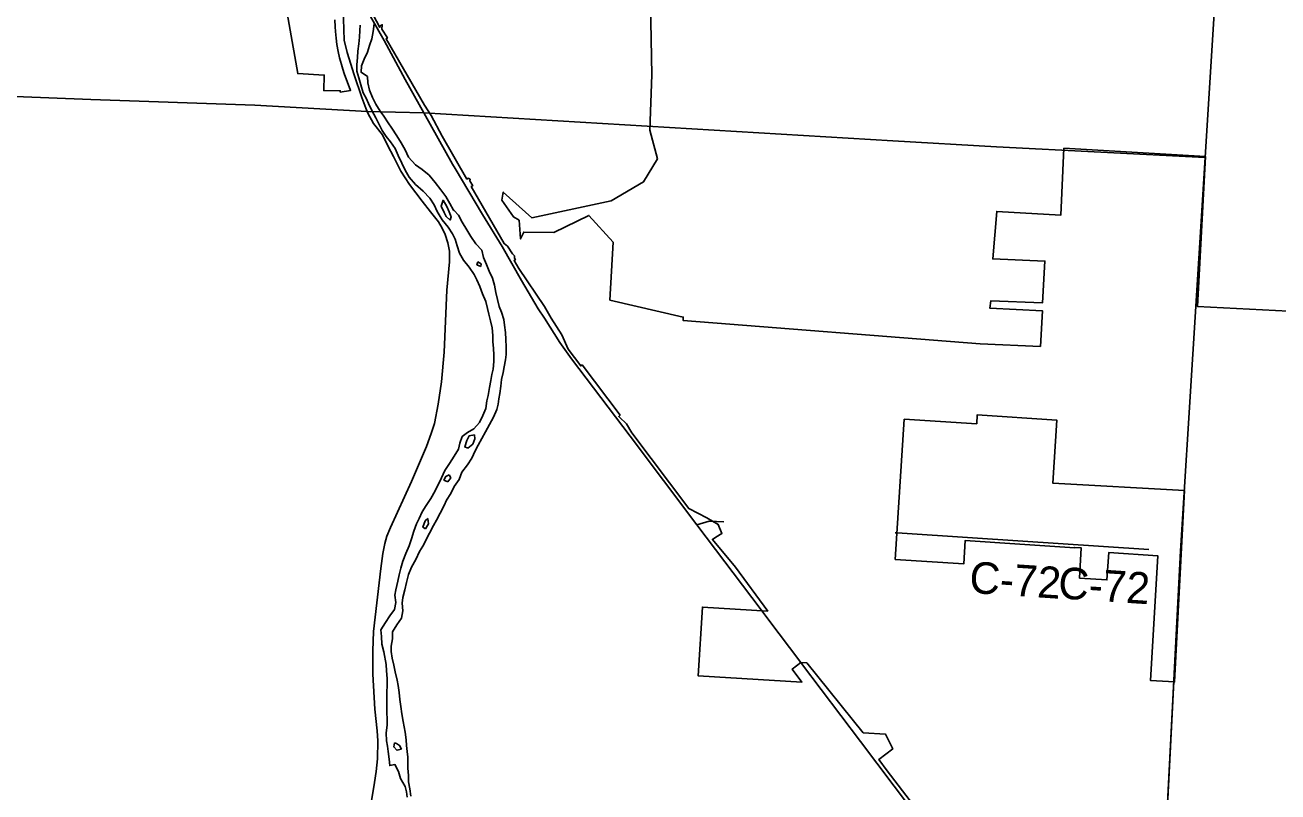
# Model space of a CAD drawing. Extents: x 1674899 to 2057726, y 653888 to 988278.
# Drawn here: x 1808187 to 1820096, y 814535 to 821818 of the extents above; entities that cross this region are included whole.
import ezdxf

# ---------------------------------------------------------------- set-up
doc = ezdxf.new("R2010")
doc.units = 0
for name, color, linetype in [('GM_P_Township_Alignment', 7, 'Continuous'), ('GM_X_Corporation', 7, 'Continuous'), ('GM_X_County_Road', 7, 'Continuous'), ('GM_X_County_Road_Text', 7, 'Continuous'), ('GM_X_Major_River', 7, 'Continuous'), ('GM_X_State_Route', 7, 'Continuous'), ('GM_X_Township', 7, 'Continuous'), ('GM_X_US_Route', 7, 'Continuous'), ('SH_Data', 7, 'Continuous')]:
    doc.layers.add(name, color=color, linetype=linetype)

msp = doc.modelspace()

# ---------------------------------------------------------------- linework, layer by layer
at = {"layer": 'GM_P_Township_Alignment'}
msp.add_lwpolyline([(1818191, 812181), (1818677, 812535), (1818724, 812578), (1818841, 812687), (1818912, 812752), (1818953, 812814), (1818968, 812896), (1819169, 816826), (1819403, 820562), (1819571, 823253), (1819982, 830336), (1820010, 830806)], dxfattribs=at)
at = {"layer": 'GM_X_Corporation'}
for points in [[(1811133, 821868), (1811134, 821801), (1811137, 821758), (1811143, 821693), (1811151, 821634), (1811163, 821568), (1811177, 821507), (1811194, 821445), (1811208, 821399), (1811222, 821359), (1811281, 821198), (1811184, 821182), (1811183, 821194), (1811026, 821197), (1811031, 821344), (1810779, 821357), (1810605, 822346)], [(1814129, 822194), (1814144, 821346), (1814126, 820821), (1814199, 820548), (1814067, 820328), (1813758, 820150), (1813004, 819989), (1812733, 820233), (1812719, 820154), (1812829, 819996), (1812884, 819964), (1812897, 819788), (1812927, 819853), (1813214, 819848), (1813547, 820011), (1813776, 819756), (1813747, 819206), (1814444, 819045), (1814443, 819012), (1817265, 818792), (1817839, 818766), (1817858, 819105), (1817359, 819129), (1817368, 819200), (1817858, 819180), (1817881, 819577), (1817386, 819598), (1817424, 820049), (1818033, 820014), (1818062, 820649), (1819407, 820569), (1819331, 819147), (1821186, 819052)], [(1817020, 813906), (1816383, 814734), (1816301, 814842), (1816435, 814943), (1816366, 815082), (1816155, 815095), (1815617, 815760), (1815561, 815764), (1815479, 815702), (1815572, 815578), (1814586, 815636), (1814625, 816291), (1815246, 816252), (1814939, 816670), (1814720, 816934), (1814753, 816955), (1814811, 816988), (1814776, 817076), (1814667, 817139), (1814496, 817226), (1813955, 817945), (1813903, 818031), (1813839, 818093), (1813831, 818102), (1813843, 818112), (1813482, 818591), (1813470, 818581), (1813351, 818740), (1813288, 818875), (1813189, 819034), (1813124, 819146), (1812881, 819505), (1812836, 819583), (1812849, 819591), (1812841, 819604), (1812840, 819626), (1812822, 819647), (1812774, 819718), (1812742, 819743), (1812429, 820284), (1812442, 820292), (1812415, 820338), (1812417, 820354), (1812400, 820364), (1812387, 820356), (1812151, 820764), (1812047, 820960), (1811983, 821059), (1811619, 821689), (1811632, 821697), (1811579, 821781), (1811582, 821822), (1811562, 821811), (1811560, 821797), (1811397, 822105)]]:
    msp.add_lwpolyline(points, dxfattribs=at)
msp.add_lwpolyline([(1816458, 816743), (1817110, 816700), (1817124, 816923), (1817642, 816889), (1818164, 816853), (1818164, 816858), (1818165, 816858), (1818225, 816854), (1818211, 816566), (1818471, 816549), (1818489, 816810), (1818956, 816777), (1818886, 815593), (1819113, 815579), (1819207, 817399), (1817955, 817469), (1817994, 818067), (1817238, 818118), (1817233, 818032), (1816544, 818075)], close=True, dxfattribs=at)
at = {"layer": 'GM_X_County_Road'}
for points in [[(1814573, 817073), (1814690, 817108), (1814830, 817099)], [(1816459, 816996), (1816476, 816995), (1817194, 816947), (1818869, 816837)]]:
    msp.add_lwpolyline(points, dxfattribs=at)
at = {"layer": 'GM_X_Major_River'}
for points in [[(1811721, 820768), (1811675, 820839), (1811638, 820891), (1811596, 820952), (1811562, 821002), (1811523, 821066), (1811490, 821129), (1811460, 821199), (1811447, 821269), (1811441, 821329), (1811381, 821370), (1811384, 821432), (1811412, 821494), (1811441, 821562), (1811460, 821624), (1811482, 821689), (1811497, 821757), (1811507, 821829)], [(1811371, 821818), (1811369, 821768), (1811366, 821704), (1811360, 821640), (1811351, 821572), (1811347, 821510), (1811342, 821442), (1811342, 821380), (1811359, 821316), (1811378, 821250), (1811402, 821175), (1811429, 821125), (1811451, 821073), (1811483, 821007), (1811522, 820938), (1811557, 820868), (1811583, 820818)], [(1811583, 820818), (1811620, 820759), (1811662, 820709), (1811704, 820646), (1811735, 820580), (1811768, 820508), (1811800, 820439), (1811837, 820373), (1811899, 820304), (1811972, 820242), (1812036, 820175), (1812075, 820111), (1812105, 820048)], [(1812261, 820061), (1812225, 820124), (1812186, 820190), (1812140, 820254), (1812087, 820323), (1812029, 820392), (1811962, 820448), (1811898, 820491), (1811833, 820563), (1811799, 820632), (1811762, 820700), (1811721, 820768)], [(1812217, 820044), (1812197, 820094), (1812160, 820154), (1812141, 820100), (1812171, 820038)], [(1812105, 820048), (1812113, 820033), (1812151, 819969), (1812210, 819900), (1812250, 819836), (1812274, 819786), (1812293, 819721), (1812317, 819653), (1812356, 819585), (1812410, 819520), (1812457, 819450), (1812483, 819400), (1812511, 819335), (1812536, 819265), (1812568, 819193), (1812583, 819126), (1812595, 819074), (1812611, 819008), (1812626, 818944), (1812632, 818870), (1812633, 818814), (1812639, 818745), (1812643, 818687), (1812644, 818623), (1812638, 818549), (1812625, 818499), (1812615, 818443), (1812601, 818375), (1812588, 818299), (1812578, 818249), (1812566, 818177), (1812539, 818111), (1812507, 818043), (1812454, 817983), (1812394, 817950), (1812342, 817910), (1812320, 817846), (1812307, 817790), (1812267, 817724), (1812221, 817654), (1812178, 817589), (1812146, 817519), (1812085, 817395), (1812043, 817321), (1812000, 817255), (1811962, 817195), (1811934, 817133), (1811907, 817081), (1811883, 817013), (1811860, 816940), (1811838, 816872), (1811808, 816800), (1811777, 816726), (1811759, 816660), (1811744, 816598), (1811732, 816536), (1811712, 816454), (1811703, 816404), (1811711, 816333), (1811700, 816269), (1811654, 816208), (1811614, 816144), (1811569, 816074), (1811575, 816010), (1811577, 815938), (1811596, 815865), (1811619, 815745), (1811623, 815685), (1811628, 815613), (1811628, 815549), (1811626, 815479), (1811627, 815428), (1811625, 815364), (1811627, 815294), (1811630, 815224), (1811628, 815170), (1811619, 815096), (1811623, 815020), (1811633, 814968), (1811640, 814918), (1811648, 814847), (1811653, 814785), (1811703, 814795), (1811737, 814729), (1811757, 814662), (1811800, 814588), (1811812, 814536), (1811819, 814486)], [(1811853, 814495), (1811844, 814564), (1811832, 814630), (1811831, 814690), (1811827, 814760), (1811827, 814810), (1811826, 814864), (1811818, 814920), (1811814, 814977), (1811809, 815029), (1811799, 815103), (1811792, 815153), (1811782, 815203), (1811768, 815277), (1811759, 815345), (1811751, 815412), (1811742, 815480), (1811734, 815546), (1811724, 815596), (1811705, 815674), (1811691, 815739), (1811676, 815805), (1811668, 815869), (1811666, 815919), (1811679, 815989), (1811681, 816057), (1811722, 816121), (1811766, 816185), (1811778, 816255), (1811773, 816329), (1811777, 816383), (1811796, 816453), (1811814, 816525), (1811832, 816601), (1811861, 816671), (1811901, 816743), (1811938, 816817), (1811968, 816869), (1812033, 816992), (1812069, 817064), (1812097, 817116), (1812134, 817184), (1812172, 817254), (1812194, 817306), (1812233, 817370), (1812267, 817436), (1812314, 817503), (1812340, 817573), (1812394, 817643), (1812435, 817705), (1812467, 817775), (1812495, 817829), (1812530, 817891), (1812564, 817955), (1812601, 818026), (1812641, 818094), (1812671, 818168), (1812684, 818218), (1812692, 818268), (1812700, 818320), (1812709, 818388), (1812717, 818452), (1812731, 818520), (1812742, 818572), (1812754, 818638), (1812759, 818691), (1812759, 818761), (1812757, 818831), (1812754, 818899), (1812746, 818969), (1812739, 819021), (1812715, 819092), (1812695, 819146), (1812678, 819212), (1812662, 819280), (1812651, 819348), (1812629, 819415), (1812599, 819481), (1812574, 819545), (1812546, 819610), (1812529, 819682), (1812473, 819740), (1812426, 819811), (1812386, 819875), (1812342, 819945), (1812307, 820014), (1812265, 820056), (1812261, 820061)], [(1812171, 820038), (1812189, 820001), (1812227, 819966), (1812237, 819998), (1812217, 820044)], [(1812490, 819570), (1812482, 819542), (1812518, 819524)], [(1812518, 819524), (1812522, 819550), (1812490, 819570)], [(1812458, 817925), (1812410, 817918), (1812388, 817872), (1812367, 817812), (1812395, 817799)], [(1812395, 817799), (1812442, 817839), (1812462, 817889), (1812458, 817925)], [(1812220, 817546), (1812186, 817532), (1812168, 817496), (1812205, 817480)], [(1812205, 817480), (1812234, 817518), (1812220, 817546)], [(1812017, 817131), (1811989, 817109), (1811969, 817049), (1811995, 817033)], [(1811995, 817033), (1812021, 817081), (1812017, 817131)], [(1811699, 815001), (1811692, 814963), (1811722, 814931), (1811764, 814941)], [(1811764, 814941), (1811747, 814977), (1811717, 814995), (1811699, 815001)]]:
    msp.add_lwpolyline(points, dxfattribs=at)
at = {"layer": 'GM_X_State_Route'}
for points in [[(1811447, 820981), (1811439, 820998), (1811426, 821030), (1811387, 821129), (1811315, 821347), (1811248, 821559), (1811221, 821676), (1811215, 821879), (1811220, 822066), (1811226, 822091)], [(1811468, 814373), (1811509, 814626), (1811524, 814730), (1811538, 814850), (1811540, 815020), (1811534, 815116), (1811513, 815320), (1811494, 815653), (1811493, 815874), (1811500, 816058), (1811569, 816658), (1811588, 816798), (1811608, 816893), (1811627, 816965), (1811662, 817048), (1811862, 817482), (1812003, 817815), (1812048, 817938), (1812078, 818035), (1812115, 818218), (1812145, 818431), (1812171, 818711), (1812195, 819301), (1812222, 819571), (1812222, 819672), (1812205, 819749), (1812182, 819828), (1812152, 819889), (1812117, 819951), (1812041, 820044), (1811961, 820146), (1811840, 820303), (1811759, 820430), (1811689, 820570), (1811636, 820673), (1811584, 820775), (1811498, 820885), (1811447, 820981)]]:
    msp.add_lwpolyline(points, dxfattribs=at)
at = {"layer": 'GM_X_Township'}
for points in [[(1805038, 848430), (1809012, 848241), (1810328, 848152), (1816586, 847751), (1820950, 847472), (1820789, 844650), (1820411, 838018), (1820357, 837080), (1820274, 835623), (1820182, 834021), (1820000, 830812), (1819973, 830336), (1819571, 823253), (1819403, 820562), (1817422, 820661), (1816437, 820719), (1811977, 820984), (1811439, 820998), (1810371, 821059), (1808814, 821113), (1806012, 821223)], [(1818966, 812859), (1819169, 816826), (1819403, 820562), (1819571, 823253), (1819973, 830336), (1820000, 830812), (1820182, 834021), (1820873, 833984), (1824840, 833781), (1824931, 833776), (1825545, 833759), (1825602, 833752), (1827748, 833636), (1831529, 833453), (1832327, 833414), (1835297, 833263)], [(1797366, 812352), (1797534, 815021), (1797746, 818394), (1797960, 821729), (1805087, 821285), (1806012, 821223), (1808814, 821113), (1810371, 821059), (1811439, 820998), (1811977, 820984), (1816437, 820719), (1817422, 820661), (1819403, 820562), (1819169, 816826), (1818966, 812859)]]:
    msp.add_lwpolyline(points, dxfattribs=at)
at = {"layer": 'GM_X_US_Route'}
for points in [[(1812274, 820456), (1812250, 820496), (1811977, 820984), (1811799, 821302), (1811600, 821672), (1811380, 822066)], [(1814573, 817073), (1813939, 817914), (1813382, 818649), (1813272, 818802), (1813124, 819034), (1813066, 819123), (1812906, 819393), (1812721, 819714), (1812534, 820020), (1812274, 820456)], [(1815183, 816265), (1814573, 817073)], [(1815247, 816180), (1815183, 816265)], [(1815568, 815755), (1815561, 815764), (1815247, 816180)], [(1818772, 810948), (1818759, 811018), (1818704, 811246), (1818662, 811380), (1818602, 811532), (1818561, 811618), (1818501, 811720), (1818431, 811839), (1818397, 811882), (1818191, 812181), (1818168, 812215), (1817777, 812779), (1817339, 813398), (1816925, 813961), (1816128, 815013), (1815568, 815755)]]:
    msp.add_lwpolyline(points, dxfattribs=at)
at = {"layer": 'SH_Data'}
for points in [[(1812274, 820456), (1812250, 820496), (1811977, 820984), (1811799, 821302), (1811600, 821672), (1811380, 822066)], [(1814573, 817073), (1813939, 817914), (1813382, 818649), (1813272, 818802), (1813124, 819034), (1813066, 819123), (1812906, 819393), (1812721, 819714), (1812534, 820020), (1812274, 820456)], [(1815183, 816265), (1814573, 817073)], [(1815247, 816180), (1815183, 816265)], [(1815568, 815755), (1815561, 815764), (1815247, 816180)], [(1818772, 810948), (1818759, 811018), (1818704, 811246), (1818662, 811380), (1818602, 811532), (1818561, 811618), (1818501, 811720), (1818431, 811839), (1818397, 811882), (1818191, 812181), (1818168, 812215), (1817777, 812779), (1817339, 813398), (1816925, 813961), (1816128, 815013), (1815568, 815755)]]:
    msp.add_lwpolyline(points, dxfattribs=at)

# ---------------------------------------------------------------- texts
at = {"layer": 'GM_X_County_Road_Text'}
for rotation, p in [(356.2351, (1817157, 816426)), (356.231, (1818001, 816374))]:
    msp.add_text('C-72', height=300, rotation=rotation, dxfattribs=at).set_placement(p)

doc.saveas('drawing.dxf')
